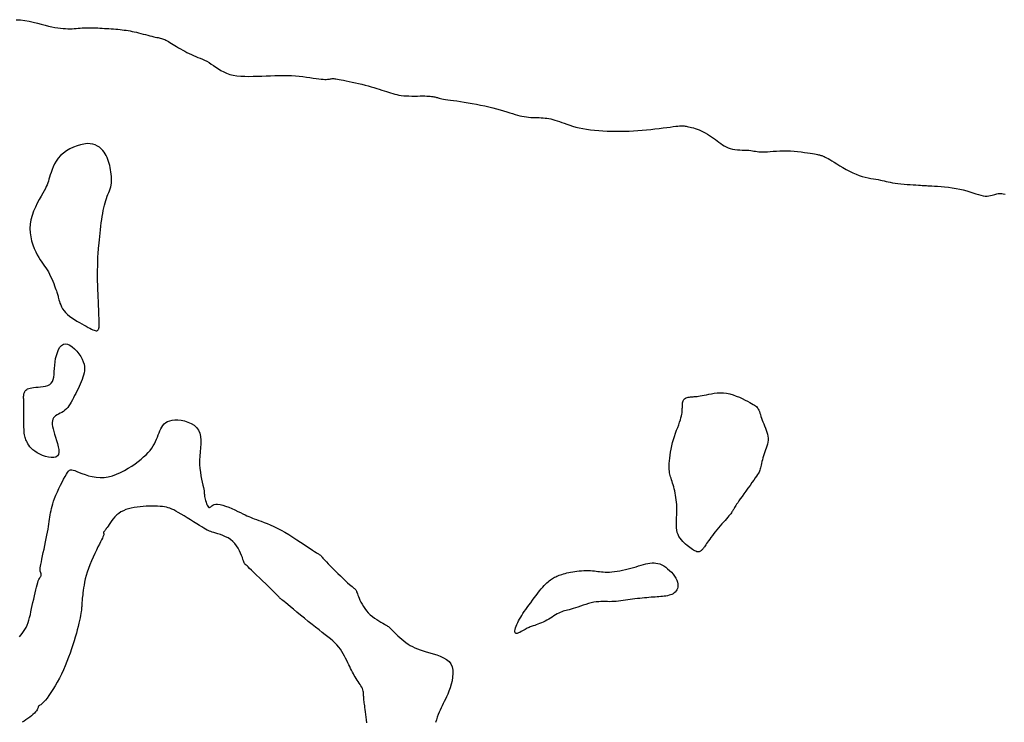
# Model space of a CAD drawing. Header units: millimetres. Extents: x 32690613 to 32693367, y 5343692 to 5344708.
# Tile 332 of 656: x 32692927 to 32692955, y 5343721 to 5343741. Entities that reach past the tile are written whole.
import ezdxf

# ---------------------------------------------------------------- set-up
doc = ezdxf.new("R2010")
doc.units = ezdxf.units.MM
doc.header["$LTSCALE"] = 20
doc.layers.add('02-DGM_HL_493.50', color=112, linetype='Continuous')

msp = doc.modelspace()

# ---------------------------------------------------------------- linework, layer by layer
at = {"layer": '02-DGM_HL_493.50', "elevation": 493.5, "flags": 128}
for points in [[(32692926.562, 5343741.221), (32692926.687, 5343741.214), (32692926.812, 5343741.198), (32692926.935, 5343741.177), (32692927.056, 5343741.151), (32692927.173, 5343741.122), (32692927.286, 5343741.092), (32692927.394, 5343741.064), (32692927.495, 5343741.038), (32692927.59, 5343741.016), (32692927.679, 5343740.998), (32692927.761, 5343740.985), (32692927.838, 5343740.974), (32692927.911, 5343740.967), (32692927.981, 5343740.963), (32692928.047, 5343740.96), (32692928.11, 5343740.96), (32692928.172, 5343740.962), (32692928.232, 5343740.965), (32692928.291, 5343740.969), (32692928.348, 5343740.973), (32692928.405, 5343740.978), (32692928.461, 5343740.983), (32692928.517, 5343740.986), (32692928.572, 5343740.989), (32692928.628, 5343740.991), (32692928.684, 5343740.991), (32692928.74, 5343740.99), (32692928.797, 5343740.988), (32692928.855, 5343740.986), (32692928.914, 5343740.983), (32692928.974, 5343740.979), (32692929.036, 5343740.976), (32692929.1, 5343740.972), (32692929.164, 5343740.968), (32692929.23, 5343740.964), (32692929.296, 5343740.959), (32692929.361, 5343740.954), (32692929.426, 5343740.949), (32692929.49, 5343740.944), (32692929.552, 5343740.938), (32692929.612, 5343740.931), (32692929.67, 5343740.924), (32692929.728, 5343740.916), (32692929.785, 5343740.907), (32692929.843, 5343740.897), (32692929.901, 5343740.885), (32692929.961, 5343740.873), (32692930.023, 5343740.859), (32692930.087, 5343740.843), (32692930.153, 5343740.826), (32692930.219, 5343740.809), (32692930.285, 5343740.791), (32692930.349, 5343740.774), (32692930.41, 5343740.758), (32692930.468, 5343740.743), (32692930.52, 5343740.731), (32692930.567, 5343740.72), (32692930.608, 5343740.712), (32692930.645, 5343740.704), (32692930.679, 5343740.697), (32692930.711, 5343740.69), (32692930.742, 5343740.682), (32692930.772, 5343740.673), (32692930.803, 5343740.661), (32692930.836, 5343740.647), (32692930.871, 5343740.631), (32692930.907, 5343740.611), (32692930.946, 5343740.59), (32692930.987, 5343740.566), (32692931.031, 5343740.54), (32692931.078, 5343740.511), (32692931.127, 5343740.481), (32692931.18, 5343740.449), (32692931.236, 5343740.415), (32692931.294, 5343740.381), (32692931.354, 5343740.346), (32692931.415, 5343740.312), (32692931.478, 5343740.278), (32692931.541, 5343740.246), (32692931.605, 5343740.216), (32692931.668, 5343740.189), (32692931.732, 5343740.163), (32692931.795, 5343740.137), (32692931.859, 5343740.111), (32692931.923, 5343740.084), (32692931.986, 5343740.055), (32692932.05, 5343740.023), (32692932.114, 5343739.986), (32692932.178, 5343739.944), (32692932.244, 5343739.899), (32692932.311, 5343739.852), (32692932.382, 5343739.805), (32692932.456, 5343739.76), (32692932.535, 5343739.717), (32692932.62, 5343739.679), (32692932.711, 5343739.648), (32692932.81, 5343739.624), (32692932.915, 5343739.608), (32692933.025, 5343739.597), (32692933.141, 5343739.592), (32692933.26, 5343739.59), (32692933.382, 5343739.592), (32692933.506, 5343739.596), (32692933.63, 5343739.6), (32692933.755, 5343739.605), (32692933.88, 5343739.61), (32692934.003, 5343739.613), (32692934.126, 5343739.616), (32692934.247, 5343739.616), (32692934.366, 5343739.615), (32692934.483, 5343739.611), (32692934.598, 5343739.605), (32692934.709, 5343739.595), (32692934.816, 5343739.583), (32692934.919, 5343739.57), (32692935.016, 5343739.556), (32692935.108, 5343739.542), (32692935.192, 5343739.529), (32692935.268, 5343739.518), (32692935.335, 5343739.51), (32692935.393, 5343739.505), (32692935.443, 5343739.503), (32692935.486, 5343739.504), (32692935.522, 5343739.506), (32692935.554, 5343739.51), (32692935.581, 5343739.514), (32692935.606, 5343739.518), (32692935.629, 5343739.522), (32692935.652, 5343739.524), (32692935.676, 5343739.525), (32692935.702, 5343739.524), (32692935.732, 5343739.522), (32692935.766, 5343739.518), (32692935.807, 5343739.511), (32692935.856, 5343739.503), (32692935.914, 5343739.492), (32692935.982, 5343739.479), (32692936.059, 5343739.463), (32692936.143, 5343739.446), (32692936.231, 5343739.427), (32692936.324, 5343739.406), (32692936.418, 5343739.384), (32692936.512, 5343739.362), (32692936.604, 5343739.338), (32692936.693, 5343739.315), (32692936.778, 5343739.291), (32692936.86, 5343739.267), (32692936.938, 5343739.243), (32692937.013, 5343739.219), (32692937.084, 5343739.196), (32692937.152, 5343739.174), (32692937.217, 5343739.153), (32692937.279, 5343739.132), (32692937.339, 5343739.113), (32692937.398, 5343739.095), (32692937.457, 5343739.079), (32692937.517, 5343739.065), (32692937.579, 5343739.052), (32692937.644, 5343739.042), (32692937.714, 5343739.034), (32692937.788, 5343739.029), (32692937.867, 5343739.026), (32692937.947, 5343739.024), (32692938.028, 5343739.024), (32692938.108, 5343739.024), (32692938.185, 5343739.025), (32692938.257, 5343739.025), (32692938.323, 5343739.025), (32692938.382, 5343739.024), (32692938.434, 5343739.021), (32692938.479, 5343739.018), (32692938.519, 5343739.014), (32692938.554, 5343739.01), (32692938.585, 5343739.005), (32692938.613, 5343738.999), (32692938.638, 5343738.993), (32692938.662, 5343738.986), (32692938.685, 5343738.979), (32692938.71, 5343738.972), (32692938.739, 5343738.964), (32692938.772, 5343738.956), (32692938.811, 5343738.947), (32692938.859, 5343738.938), (32692938.916, 5343738.928), (32692938.985, 5343738.918), (32692939.063, 5343738.907), (32692939.151, 5343738.895), (32692939.247, 5343738.881), (32692939.35, 5343738.866), (32692939.459, 5343738.85), (32692939.572, 5343738.831), (32692939.688, 5343738.811), (32692939.806, 5343738.788), (32692939.926, 5343738.764), (32692940.045, 5343738.737), (32692940.162, 5343738.71), (32692940.277, 5343738.682), (32692940.388, 5343738.654), (32692940.493, 5343738.625), (32692940.591, 5343738.598), (32692940.683, 5343738.57), (32692940.767, 5343738.544), (32692940.845, 5343738.52), (32692940.919, 5343738.497), (32692940.988, 5343738.476), (32692941.054, 5343738.458), (32692941.119, 5343738.443), (32692941.182, 5343738.43), (32692941.245, 5343738.421), (32692941.307, 5343738.414), (32692941.37, 5343738.41), (32692941.431, 5343738.407), (32692941.492, 5343738.405), (32692941.552, 5343738.403), (32692941.611, 5343738.402), (32692941.669, 5343738.399), (32692941.726, 5343738.396), (32692941.783, 5343738.39), (32692941.838, 5343738.383), (32692941.895, 5343738.374), (32692941.951, 5343738.363), (32692942.01, 5343738.349), (32692942.069, 5343738.333), (32692942.132, 5343738.313), (32692942.196, 5343738.291), (32692942.264, 5343738.266), (32692942.336, 5343738.239), (32692942.412, 5343738.212), (32692942.492, 5343738.185), (32692942.577, 5343738.158), (32692942.668, 5343738.132), (32692942.765, 5343738.109), (32692942.868, 5343738.088), (32692942.977, 5343738.07), (32692943.09, 5343738.054), (32692943.207, 5343738.042), (32692943.328, 5343738.031), (32692943.45, 5343738.023), (32692943.575, 5343738.017), (32692943.7, 5343738.013), (32692943.825, 5343738.011), (32692943.95, 5343738.011), (32692944.075, 5343738.013), (32692944.2, 5343738.017), (32692944.325, 5343738.022), (32692944.45, 5343738.03), (32692944.575, 5343738.039), (32692944.699, 5343738.05), (32692944.824, 5343738.062), (32692944.946, 5343738.076), (32692945.065, 5343738.091), (32692945.179, 5343738.105), (32692945.285, 5343738.119), (32692945.383, 5343738.132), (32692945.47, 5343738.144), (32692945.544, 5343738.154), (32692945.606, 5343738.161), (32692945.655, 5343738.165), (32692945.695, 5343738.168), (32692945.729, 5343738.168), (32692945.757, 5343738.167), (32692945.784, 5343738.164), (32692945.811, 5343738.16), (32692945.84, 5343738.155), (32692945.874, 5343738.149), (32692945.912, 5343738.141), (32692945.955, 5343738.132), (32692946.002, 5343738.121), (32692946.051, 5343738.108), (32692946.104, 5343738.092), (32692946.159, 5343738.073), (32692946.216, 5343738.05), (32692946.274, 5343738.024), (32692946.334, 5343737.995), (32692946.394, 5343737.963), (32692946.454, 5343737.928), (32692946.513, 5343737.892), (32692946.572, 5343737.854), (32692946.629, 5343737.815), (32692946.684, 5343737.775), (32692946.736, 5343737.736), (32692946.787, 5343737.697), (32692946.837, 5343737.659), (32692946.888, 5343737.623), (32692946.939, 5343737.59), (32692946.993, 5343737.561), (32692947.05, 5343737.535), (32692947.111, 5343737.514), (32692947.176, 5343737.498), (32692947.246, 5343737.487), (32692947.317, 5343737.479), (32692947.388, 5343737.474), (32692947.459, 5343737.47), (32692947.527, 5343737.468), (32692947.592, 5343737.465), (32692947.65, 5343737.461), (32692947.703, 5343737.455), (32692947.751, 5343737.448), (32692947.796, 5343737.441), (32692947.839, 5343737.433), (32692947.884, 5343737.426), (32692947.931, 5343737.42), (32692947.983, 5343737.416), (32692948.041, 5343737.415), (32692948.108, 5343737.417), (32692948.183, 5343737.421), (32692948.264, 5343737.427), (32692948.351, 5343737.433), (32692948.443, 5343737.439), (32692948.54, 5343737.444), (32692948.64, 5343737.447), (32692948.742, 5343737.447), (32692948.846, 5343737.443), (32692948.95, 5343737.436), (32692949.052, 5343737.426), (32692949.151, 5343737.415), (32692949.245, 5343737.402), (32692949.332, 5343737.39), (32692949.411, 5343737.377), (32692949.48, 5343737.366), (32692949.537, 5343737.356), (32692949.584, 5343737.348), (32692949.623, 5343737.34), (32692949.654, 5343737.334), (32692949.681, 5343737.328), (32692949.704, 5343737.322), (32692949.724, 5343737.316), (32692949.745, 5343737.309), (32692949.766, 5343737.302), (32692949.79, 5343737.292), (32692949.817, 5343737.281), (32692949.848, 5343737.266), (32692949.885, 5343737.247), (32692949.928, 5343737.224), (32692949.979, 5343737.194), (32692950.038, 5343737.159), (32692950.107, 5343737.117), (32692950.184, 5343737.069), (32692950.267, 5343737.018), (32692950.356, 5343736.966), (32692950.448, 5343736.913), (32692950.542, 5343736.862), (32692950.637, 5343736.815), (32692950.732, 5343736.774), (32692950.823, 5343736.739), (32692950.913, 5343736.711), (32692950.999, 5343736.688), (32692951.082, 5343736.67), (32692951.161, 5343736.654), (32692951.236, 5343736.641), (32692951.306, 5343736.629), (32692951.371, 5343736.618), (32692951.432, 5343736.606), (32692951.489, 5343736.593), (32692951.545, 5343736.58), (32692951.6, 5343736.566), (32692951.658, 5343736.553), (32692951.718, 5343736.541), (32692951.784, 5343736.528), (32692951.857, 5343736.517), (32692951.938, 5343736.507), (32692952.025, 5343736.497), (32692952.115, 5343736.489), (32692952.206, 5343736.481), (32692952.295, 5343736.475), (32692952.38, 5343736.469), (32692952.458, 5343736.464), (32692952.527, 5343736.46), (32692952.584, 5343736.456), (32692952.632, 5343736.453), (32692952.675, 5343736.451), (32692952.715, 5343736.448), (32692952.756, 5343736.446), (32692952.801, 5343736.443), (32692952.853, 5343736.44), (32692952.917, 5343736.436), (32692952.993, 5343736.431), (32692953.081, 5343736.425), (32692953.178, 5343736.418), (32692953.282, 5343736.408), (32692953.39, 5343736.397), (32692953.5, 5343736.382), (32692953.61, 5343736.364), (32692953.717, 5343736.343), (32692953.82, 5343736.319), (32692953.917, 5343736.291), (32692954.01, 5343736.263), (32692954.097, 5343736.235), (32692954.179, 5343736.209), (32692954.255, 5343736.185), (32692954.326, 5343736.166), (32692954.392, 5343736.153), (32692954.452, 5343736.146), (32692954.507, 5343736.145), (32692954.558, 5343736.149), (32692954.604, 5343736.157), (32692954.647, 5343736.167), (32692954.686, 5343736.178), (32692954.723, 5343736.19), (32692954.757, 5343736.2), (32692954.789, 5343736.209), (32692954.821, 5343736.215), (32692954.853, 5343736.218), (32692954.888, 5343736.219), (32692954.927, 5343736.216), (32692954.971, 5343736.209), (32692955.021, 5343736.199)], [(32692926.655, 5343723.459), (32692926.697, 5343723.506), (32692926.737, 5343723.557), (32692926.776, 5343723.611), (32692926.813, 5343723.668), (32692926.846, 5343723.73), (32692926.877, 5343723.796), (32692926.903, 5343723.866), (32692926.928, 5343723.94), (32692926.95, 5343724.017), (32692926.97, 5343724.097), (32692926.989, 5343724.181), (32692927.008, 5343724.268), (32692927.027, 5343724.358), (32692927.046, 5343724.449), (32692927.066, 5343724.542), (32692927.086, 5343724.634), (32692927.105, 5343724.722), (32692927.125, 5343724.807), (32692927.145, 5343724.885), (32692927.164, 5343724.956), (32692927.182, 5343725.017), (32692927.2, 5343725.067), (32692927.217, 5343725.107), (32692927.232, 5343725.139), (32692927.246, 5343725.164), (32692927.259, 5343725.183), (32692927.269, 5343725.199), (32692927.277, 5343725.212), (32692927.282, 5343725.225), (32692927.285, 5343725.238), (32692927.285, 5343725.251), (32692927.283, 5343725.265), (32692927.28, 5343725.279), (32692927.275, 5343725.292), (32692927.27, 5343725.305), (32692927.265, 5343725.317), (32692927.26, 5343725.329), (32692927.255, 5343725.339), (32692927.252, 5343725.351), (32692927.249, 5343725.365), (32692927.249, 5343725.384), (32692927.251, 5343725.409), (32692927.255, 5343725.443), (32692927.262, 5343725.487), (32692927.273, 5343725.543), (32692927.287, 5343725.613), (32692927.304, 5343725.694), (32692927.323, 5343725.785), (32692927.344, 5343725.882), (32692927.366, 5343725.983), (32692927.388, 5343726.086), (32692927.409, 5343726.188), (32692927.429, 5343726.287), (32692927.447, 5343726.38), (32692927.464, 5343726.469), (32692927.479, 5343726.552), (32692927.492, 5343726.63), (32692927.504, 5343726.704), (32692927.515, 5343726.775), (32692927.526, 5343726.842), (32692927.535, 5343726.906), (32692927.545, 5343726.968), (32692927.555, 5343727.029), (32692927.566, 5343727.09), (32692927.579, 5343727.152), (32692927.596, 5343727.217), (32692927.616, 5343727.287), (32692927.64, 5343727.362), (32692927.67, 5343727.443), (32692927.706, 5343727.532), (32692927.747, 5343727.627), (32692927.791, 5343727.724), (32692927.836, 5343727.82), (32692927.882, 5343727.913), (32692927.927, 5343727.999), (32692927.969, 5343728.076), (32692928.007, 5343728.141), (32692928.04, 5343728.191), (32692928.069, 5343728.228), (32692928.097, 5343728.251), (32692928.127, 5343728.263), (32692928.16, 5343728.264), (32692928.199, 5343728.256), (32692928.246, 5343728.24), (32692928.304, 5343728.217), (32692928.374, 5343728.189), (32692928.455, 5343728.157), (32692928.545, 5343728.125), (32692928.644, 5343728.095), (32692928.75, 5343728.07), (32692928.862, 5343728.052), (32692928.977, 5343728.043), (32692929.095, 5343728.047), (32692929.213, 5343728.065), (32692929.332, 5343728.096), (32692929.45, 5343728.138), (32692929.565, 5343728.189), (32692929.677, 5343728.246), (32692929.785, 5343728.309), (32692929.888, 5343728.374), (32692929.984, 5343728.441), (32692930.074, 5343728.506), (32692930.156, 5343728.571), (32692930.231, 5343728.635), (32692930.299, 5343728.699), (32692930.36, 5343728.762), (32692930.415, 5343728.825), (32692930.463, 5343728.889), (32692930.506, 5343728.953), (32692930.542, 5343729.017), (32692930.573, 5343729.081), (32692930.601, 5343729.145), (32692930.626, 5343729.209), (32692930.65, 5343729.271), (32692930.673, 5343729.331), (32692930.697, 5343729.388), (32692930.723, 5343729.443), (32692930.753, 5343729.495), (32692930.786, 5343729.543), (32692930.825, 5343729.586), (32692930.869, 5343729.624), (32692930.92, 5343729.655), (32692930.98, 5343729.679), (32692931.048, 5343729.696), (32692931.126, 5343729.703), (32692931.214, 5343729.702), (32692931.309, 5343729.691), (32692931.407, 5343729.67), (32692931.504, 5343729.639), (32692931.597, 5343729.597), (32692931.681, 5343729.545), (32692931.753, 5343729.481), (32692931.809, 5343729.407), (32692931.846, 5343729.321), (32692931.867, 5343729.225), (32692931.874, 5343729.122), (32692931.872, 5343729.011), (32692931.864, 5343728.896), (32692931.854, 5343728.778), (32692931.844, 5343728.658), (32692931.839, 5343728.539), (32692931.841, 5343728.421), (32692931.85, 5343728.306), (32692931.863, 5343728.196), (32692931.88, 5343728.092), (32692931.899, 5343727.995), (32692931.917, 5343727.906), (32692931.935, 5343727.827), (32692931.95, 5343727.759), (32692931.96, 5343727.703), (32692931.968, 5343727.657), (32692931.972, 5343727.618), (32692931.975, 5343727.585), (32692931.978, 5343727.555), (32692931.981, 5343727.526), (32692931.985, 5343727.495), (32692931.991, 5343727.46), (32692932, 5343727.421), (32692932.012, 5343727.377), (32692932.026, 5343727.332), (32692932.042, 5343727.289), (32692932.059, 5343727.249), (32692932.076, 5343727.216), (32692932.094, 5343727.191), (32692932.111, 5343727.177), (32692932.128, 5343727.177), (32692932.146, 5343727.186), (32692932.166, 5343727.203), (32692932.19, 5343727.223), (32692932.22, 5343727.244), (32692932.257, 5343727.262), (32692932.304, 5343727.274), (32692932.361, 5343727.277), (32692932.429, 5343727.268), (32692932.507, 5343727.248), (32692932.591, 5343727.22), (32692932.68, 5343727.186), (32692932.77, 5343727.148), (32692932.858, 5343727.109), (32692932.942, 5343727.069), (32692933.02, 5343727.032), (32692933.088, 5343726.999), (32692933.149, 5343726.97), (32692933.205, 5343726.944), (32692933.257, 5343726.921), (32692933.308, 5343726.898), (32692933.36, 5343726.877), (32692933.415, 5343726.855), (32692933.475, 5343726.833), (32692933.542, 5343726.808), (32692933.616, 5343726.782), (32692933.696, 5343726.752), (32692933.783, 5343726.718), (32692933.876, 5343726.68), (32692933.974, 5343726.636), (32692934.078, 5343726.586), (32692934.186, 5343726.53), (32692934.298, 5343726.466), (32692934.413, 5343726.398), (32692934.528, 5343726.326), (32692934.64, 5343726.253), (32692934.748, 5343726.181), (32692934.85, 5343726.113), (32692934.942, 5343726.051), (32692935.023, 5343725.997), (32692935.091, 5343725.952), (32692935.147, 5343725.916), (32692935.193, 5343725.887), (32692935.229, 5343725.865), (32692935.259, 5343725.846), (32692935.283, 5343725.831), (32692935.303, 5343725.817), (32692935.319, 5343725.803), (32692935.335, 5343725.788), (32692935.352, 5343725.77), (32692935.37, 5343725.75), (32692935.391, 5343725.724), (32692935.418, 5343725.694), (32692935.45, 5343725.657), (32692935.491, 5343725.612), (32692935.54, 5343725.56), (32692935.6, 5343725.498), (32692935.668, 5343725.429), (32692935.741, 5343725.357), (32692935.817, 5343725.282), (32692935.893, 5343725.208), (32692935.968, 5343725.137), (32692936.037, 5343725.072), (32692936.099, 5343725.015), (32692936.151, 5343724.968), (32692936.195, 5343724.93), (32692936.23, 5343724.901), (32692936.259, 5343724.877), (32692936.281, 5343724.859), (32692936.299, 5343724.844), (32692936.314, 5343724.831), (32692936.325, 5343724.818), (32692936.335, 5343724.805), (32692936.344, 5343724.79), (32692936.352, 5343724.772), (32692936.361, 5343724.751), (32692936.371, 5343724.727), (32692936.382, 5343724.697), (32692936.396, 5343724.661), (32692936.413, 5343724.62), (32692936.433, 5343724.571), (32692936.457, 5343724.517), (32692936.486, 5343724.458), (32692936.518, 5343724.397), (32692936.555, 5343724.334), (32692936.597, 5343724.271), (32692936.644, 5343724.209), (32692936.696, 5343724.149), (32692936.753, 5343724.094), (32692936.814, 5343724.042), (32692936.877, 5343723.995), (32692936.94, 5343723.952), (32692937.001, 5343723.913), (32692937.059, 5343723.879), (32692937.112, 5343723.849), (32692937.158, 5343723.823), (32692937.195, 5343723.802), (32692937.226, 5343723.783), (32692937.252, 5343723.767), (32692937.275, 5343723.75), (32692937.297, 5343723.733), (32692937.319, 5343723.712), (32692937.344, 5343723.688), (32692937.374, 5343723.659), (32692937.41, 5343723.623), (32692937.451, 5343723.581), (32692937.497, 5343723.535), (32692937.548, 5343723.487), (32692937.602, 5343723.437), (32692937.659, 5343723.387), (32692937.718, 5343723.338), (32692937.779, 5343723.292), (32692937.84, 5343723.249), (32692937.904, 5343723.21), (32692937.969, 5343723.174), (32692938.038, 5343723.14), (32692938.111, 5343723.109), (32692938.189, 5343723.079), (32692938.273, 5343723.05), (32692938.365, 5343723.023), (32692938.463, 5343722.995), (32692938.565, 5343722.966), (32692938.669, 5343722.934), (32692938.769, 5343722.898), (32692938.864, 5343722.855), (32692938.949, 5343722.805), (32692939.02, 5343722.745), (32692939.076, 5343722.675), (32692939.112, 5343722.593), (32692939.13, 5343722.501), (32692939.133, 5343722.402), (32692939.124, 5343722.298), (32692939.105, 5343722.193), (32692939.079, 5343722.09), (32692939.048, 5343721.99), (32692939.014, 5343721.896), (32692938.981, 5343721.811), (32692938.948, 5343721.734), (32692938.915, 5343721.663), (32692938.883, 5343721.597), (32692938.851, 5343721.535), (32692938.821, 5343721.473), (32692938.791, 5343721.412), (32692938.762, 5343721.35), (32692938.733, 5343721.285), (32692938.706, 5343721.217), (32692938.68, 5343721.145), (32692938.655, 5343721.071), (32692938.63, 5343720.993)], [(32692936.653, 5343720.977), (32692936.645, 5343721.064), (32692936.636, 5343721.146), (32692936.627, 5343721.224), (32692936.618, 5343721.296), (32692936.609, 5343721.362), (32692936.601, 5343721.421), (32692936.593, 5343721.473), (32692936.586, 5343721.519), (32692936.58, 5343721.561), (32692936.575, 5343721.599), (32692936.571, 5343721.634), (32692936.567, 5343721.667), (32692936.565, 5343721.699), (32692936.563, 5343721.731), (32692936.562, 5343721.763), (32692936.561, 5343721.795), (32692936.558, 5343721.828), (32692936.554, 5343721.861), (32692936.548, 5343721.895), (32692936.538, 5343721.93), (32692936.525, 5343721.967), (32692936.507, 5343722.004), (32692936.486, 5343722.043), (32692936.462, 5343722.083), (32692936.436, 5343722.125), (32692936.407, 5343722.167), (32692936.378, 5343722.211), (32692936.349, 5343722.255), (32692936.32, 5343722.301), (32692936.293, 5343722.347), (32692936.266, 5343722.394), (32692936.239, 5343722.443), (32692936.213, 5343722.493), (32692936.187, 5343722.545), (32692936.16, 5343722.599), (32692936.133, 5343722.655), (32692936.105, 5343722.713), (32692936.075, 5343722.775), (32692936.044, 5343722.838), (32692936.01, 5343722.902), (32692935.974, 5343722.968), (32692935.935, 5343723.033), (32692935.892, 5343723.098), (32692935.845, 5343723.161), (32692935.793, 5343723.223), (32692935.736, 5343723.282), (32692935.675, 5343723.34), (32692935.607, 5343723.398), (32692935.534, 5343723.457), (32692935.455, 5343723.519), (32692935.37, 5343723.584), (32692935.279, 5343723.654), (32692935.18, 5343723.731), (32692935.076, 5343723.814), (32692934.967, 5343723.902), (32692934.857, 5343723.992), (32692934.748, 5343724.082), (32692934.643, 5343724.169), (32692934.546, 5343724.251), (32692934.458, 5343724.324), (32692934.382, 5343724.386), (32692934.321, 5343724.436), (32692934.273, 5343724.475), (32692934.237, 5343724.503), (32692934.211, 5343724.523), (32692934.193, 5343724.537), (32692934.18, 5343724.546), (32692934.172, 5343724.553), (32692934.165, 5343724.558), (32692934.16, 5343724.563), (32692934.153, 5343724.571), (32692934.142, 5343724.582), (32692934.127, 5343724.599), (32692934.104, 5343724.623), (32692934.073, 5343724.655), (32692934.031, 5343724.698), (32692933.976, 5343724.752), (32692933.908, 5343724.819), (32692933.83, 5343724.896), (32692933.744, 5343724.98), (32692933.654, 5343725.067), (32692933.565, 5343725.153), (32692933.479, 5343725.236), (32692933.401, 5343725.311), (32692933.333, 5343725.376), (32692933.279, 5343725.428), (32692933.237, 5343725.468), (32692933.207, 5343725.496), (32692933.185, 5343725.517), (32692933.17, 5343725.53), (32692933.161, 5343725.538), (32692933.156, 5343725.542), (32692933.152, 5343725.545), (32692933.149, 5343725.548), (32692933.145, 5343725.553), (32692933.141, 5343725.56), (32692933.135, 5343725.572), (32692933.128, 5343725.589), (32692933.118, 5343725.612), (32692933.106, 5343725.644), (32692933.09, 5343725.686), (32692933.072, 5343725.738), (32692933.049, 5343725.798), (32692933.021, 5343725.864), (32692932.989, 5343725.934), (32692932.951, 5343726.006), (32692932.907, 5343726.076), (32692932.856, 5343726.142), (32692932.798, 5343726.203), (32692932.733, 5343726.256), (32692932.663, 5343726.302), (32692932.589, 5343726.34), (32692932.514, 5343726.373), (32692932.44, 5343726.4), (32692932.37, 5343726.423), (32692932.306, 5343726.442), (32692932.249, 5343726.458), (32692932.202, 5343726.472), (32692932.161, 5343726.485), (32692932.125, 5343726.499), (32692932.091, 5343726.514), (32692932.055, 5343726.532), (32692932.014, 5343726.555), (32692931.967, 5343726.583), (32692931.909, 5343726.619), (32692931.838, 5343726.663), (32692931.758, 5343726.713), (32692931.67, 5343726.767), (32692931.579, 5343726.824), (32692931.485, 5343726.882), (32692931.394, 5343726.938), (32692931.307, 5343726.99), (32692931.227, 5343727.037), (32692931.157, 5343727.076), (32692931.095, 5343727.109), (32692931.039, 5343727.136), (32692930.987, 5343727.157), (32692930.937, 5343727.174), (32692930.885, 5343727.187), (32692930.831, 5343727.197), (32692930.772, 5343727.205), (32692930.705, 5343727.211), (32692930.633, 5343727.215), (32692930.555, 5343727.218), (32692930.473, 5343727.219), (32692930.388, 5343727.218), (32692930.301, 5343727.214), (32692930.213, 5343727.209), (32692930.126, 5343727.201), (32692930.04, 5343727.191), (32692929.956, 5343727.179), (32692929.874, 5343727.162), (32692929.795, 5343727.142), (32692929.719, 5343727.118), (32692929.647, 5343727.088), (32692929.579, 5343727.053), (32692929.516, 5343727.011), (32692929.458, 5343726.964), (32692929.404, 5343726.912), (32692929.356, 5343726.857), (32692929.312, 5343726.801), (32692929.273, 5343726.746), (32692929.238, 5343726.693), (32692929.207, 5343726.646), (32692929.18, 5343726.604), (32692929.157, 5343726.571), (32692929.138, 5343726.545), (32692929.123, 5343726.525), (32692929.11, 5343726.51), (32692929.1, 5343726.498), (32692929.092, 5343726.49), (32692929.087, 5343726.483), (32692929.083, 5343726.477), (32692929.08, 5343726.47), (32692929.079, 5343726.463), (32692929.079, 5343726.456), (32692929.079, 5343726.447), (32692929.08, 5343726.439), (32692929.081, 5343726.43), (32692929.082, 5343726.422), (32692929.083, 5343726.413), (32692929.083, 5343726.404), (32692929.081, 5343726.393), (32692929.077, 5343726.378), (32692929.07, 5343726.359), (32692929.059, 5343726.332), (32692929.043, 5343726.297), (32692929.021, 5343726.252), (32692928.993, 5343726.195), (32692928.957, 5343726.124), (32692928.916, 5343726.043), (32692928.87, 5343725.951), (32692928.822, 5343725.852), (32692928.774, 5343725.748), (32692928.726, 5343725.641), (32692928.681, 5343725.533), (32692928.641, 5343725.426), (32692928.606, 5343725.322), (32692928.577, 5343725.221), (32692928.552, 5343725.125), (32692928.532, 5343725.034), (32692928.516, 5343724.948), (32692928.503, 5343724.868), (32692928.492, 5343724.794), (32692928.483, 5343724.728), (32692928.476, 5343724.668), (32692928.47, 5343724.616), (32692928.464, 5343724.569), (32692928.46, 5343724.528), (32692928.457, 5343724.49), (32692928.454, 5343724.456), (32692928.452, 5343724.424), (32692928.45, 5343724.393), (32692928.449, 5343724.363), (32692928.448, 5343724.333), (32692928.446, 5343724.301), (32692928.443, 5343724.266), (32692928.44, 5343724.227), (32692928.434, 5343724.182), (32692928.426, 5343724.131), (32692928.416, 5343724.072), (32692928.403, 5343724.005), (32692928.387, 5343723.93), (32692928.368, 5343723.846), (32692928.346, 5343723.756), (32692928.321, 5343723.66), (32692928.294, 5343723.558), (32692928.264, 5343723.452), (32692928.231, 5343723.341), (32692928.195, 5343723.226), (32692928.157, 5343723.109), (32692928.116, 5343722.99), (32692928.071, 5343722.869), (32692928.024, 5343722.748), (32692927.974, 5343722.626), (32692927.921, 5343722.505), (32692927.865, 5343722.386), (32692927.805, 5343722.269), (32692927.744, 5343722.155), (32692927.682, 5343722.047), (32692927.62, 5343721.945), (32692927.56, 5343721.851), (32692927.503, 5343721.766), (32692927.45, 5343721.692), (32692927.402, 5343721.631), (32692927.36, 5343721.583), (32692927.324, 5343721.547), (32692927.293, 5343721.52), (32692927.268, 5343721.501), (32692927.247, 5343721.488), (32692927.231, 5343721.478), (32692927.218, 5343721.471), (32692927.209, 5343721.462), (32692927.202, 5343721.452), (32692927.197, 5343721.439), (32692927.191, 5343721.423), (32692927.185, 5343721.404), (32692927.176, 5343721.382), (32692927.163, 5343721.357), (32692927.144, 5343721.329), (32692927.119, 5343721.298), (32692927.086, 5343721.263), (32692927.046, 5343721.225), (32692927.001, 5343721.186), (32692926.952, 5343721.146), (32692926.899, 5343721.106), (32692926.845, 5343721.067), (32692926.79, 5343721.03), (32692926.737, 5343720.996)]]:
    msp.add_lwpolyline(points, dxfattribs=at)
for points in [[(32692927.784, 5343733.196), (32692927.794, 5343733.156), (32692927.807, 5343733.111), (32692927.823, 5343733.062), (32692927.843, 5343733.01), (32692927.869, 5343732.956), (32692927.9, 5343732.9), (32692927.939, 5343732.845), (32692927.985, 5343732.79), (32692928.04, 5343732.737), (32692928.101, 5343732.686), (32692928.168, 5343732.637), (32692928.238, 5343732.591), (32692928.31, 5343732.546), (32692928.381, 5343732.504), (32692928.451, 5343732.465), (32692928.518, 5343732.429), (32692928.579, 5343732.395), (32692928.635, 5343732.365), (32692928.686, 5343732.338), (32692928.731, 5343732.315), (32692928.772, 5343732.296), (32692928.808, 5343732.282), (32692928.838, 5343732.273), (32692928.864, 5343732.268), (32692928.886, 5343732.269), (32692928.903, 5343732.275), (32692928.916, 5343732.284), (32692928.926, 5343732.295), (32692928.934, 5343732.309), (32692928.939, 5343732.323), (32692928.943, 5343732.337), (32692928.946, 5343732.351), (32692928.948, 5343732.363), (32692928.95, 5343732.375), (32692928.952, 5343732.389), (32692928.953, 5343732.408), (32692928.953, 5343732.433), (32692928.953, 5343732.465), (32692928.952, 5343732.508), (32692928.95, 5343732.564), (32692928.948, 5343732.632), (32692928.945, 5343732.711), (32692928.942, 5343732.797), (32692928.939, 5343732.887), (32692928.935, 5343732.977), (32692928.932, 5343733.064), (32692928.928, 5343733.143), (32692928.925, 5343733.212), (32692928.923, 5343733.267), (32692928.921, 5343733.311), (32692928.919, 5343733.344), (32692928.918, 5343733.368), (32692928.917, 5343733.385), (32692928.915, 5343733.396), (32692928.915, 5343733.404), (32692928.914, 5343733.41), (32692928.913, 5343733.416), (32692928.912, 5343733.423), (32692928.911, 5343733.434), (32692928.91, 5343733.45), (32692928.91, 5343733.474), (32692928.909, 5343733.506), (32692928.908, 5343733.549), (32692928.908, 5343733.605), (32692928.907, 5343733.674), (32692928.907, 5343733.754), (32692928.907, 5343733.841), (32692928.907, 5343733.933), (32692928.907, 5343734.025), (32692928.908, 5343734.114), (32692928.909, 5343734.196), (32692928.91, 5343734.269), (32692928.911, 5343734.329), (32692928.913, 5343734.379), (32692928.915, 5343734.422), (32692928.918, 5343734.461), (32692928.921, 5343734.5), (32692928.925, 5343734.542), (32692928.93, 5343734.59), (32692928.936, 5343734.647), (32692928.943, 5343734.715), (32692928.95, 5343734.795), (32692928.959, 5343734.882), (32692928.968, 5343734.976), (32692928.979, 5343735.074), (32692928.989, 5343735.175), (32692929.001, 5343735.275), (32692929.013, 5343735.374), (32692929.026, 5343735.469), (32692929.039, 5343735.56), (32692929.053, 5343735.647), (32692929.068, 5343735.729), (32692929.084, 5343735.808), (32692929.101, 5343735.882), (32692929.119, 5343735.952), (32692929.139, 5343736.018), (32692929.161, 5343736.079), (32692929.183, 5343736.137), (32692929.205, 5343736.192), (32692929.227, 5343736.245), (32692929.248, 5343736.298), (32692929.266, 5343736.351), (32692929.282, 5343736.406), (32692929.294, 5343736.462), (32692929.302, 5343736.521), (32692929.306, 5343736.582), (32692929.307, 5343736.645), (32692929.304, 5343736.709), (32692929.299, 5343736.774), (32692929.291, 5343736.838), (32692929.281, 5343736.902), (32692929.27, 5343736.965), (32692929.257, 5343737.026), (32692929.242, 5343737.086), (32692929.224, 5343737.144), (32692929.205, 5343737.2), (32692929.182, 5343737.254), (32692929.155, 5343737.308), (32692929.125, 5343737.359), (32692929.091, 5343737.41), (32692929.052, 5343737.459), (32692929.007, 5343737.505), (32692928.957, 5343737.548), (32692928.902, 5343737.585), (32692928.839, 5343737.615), (32692928.769, 5343737.637), (32692928.692, 5343737.65), (32692928.607, 5343737.653), (32692928.514, 5343737.643), (32692928.415, 5343737.623), (32692928.313, 5343737.592), (32692928.21, 5343737.551), (32692928.109, 5343737.502), (32692928.012, 5343737.444), (32692927.922, 5343737.379), (32692927.842, 5343737.308), (32692927.773, 5343737.232), (32692927.715, 5343737.152), (32692927.667, 5343737.069), (32692927.627, 5343736.987), (32692927.594, 5343736.905), (32692927.566, 5343736.827), (32692927.543, 5343736.753), (32692927.524, 5343736.686), (32692927.506, 5343736.627), (32692927.489, 5343736.573), (32692927.472, 5343736.522), (32692927.452, 5343736.472), (32692927.429, 5343736.419), (32692927.402, 5343736.363), (32692927.369, 5343736.299), (32692927.328, 5343736.225), (32692927.28, 5343736.14), (32692927.227, 5343736.044), (32692927.171, 5343735.939), (32692927.115, 5343735.827), (32692927.064, 5343735.709), (32692927.019, 5343735.587), (32692926.984, 5343735.462), (32692926.962, 5343735.337), (32692926.955, 5343735.212), (32692926.961, 5343735.088), (32692926.98, 5343734.968), (32692927.007, 5343734.852), (32692927.043, 5343734.741), (32692927.083, 5343734.637), (32692927.127, 5343734.541), (32692927.171, 5343734.454), (32692927.215, 5343734.376), (32692927.257, 5343734.307), (32692927.299, 5343734.244), (32692927.339, 5343734.186), (32692927.378, 5343734.13), (32692927.416, 5343734.075), (32692927.452, 5343734.019), (32692927.488, 5343733.96), (32692927.522, 5343733.897), (32692927.555, 5343733.83), (32692927.587, 5343733.762), (32692927.616, 5343733.694), (32692927.643, 5343733.628), (32692927.667, 5343733.565), (32692927.689, 5343733.507), (32692927.707, 5343733.456), (32692927.722, 5343733.413), (32692927.734, 5343733.376), (32692927.744, 5343733.345), (32692927.753, 5343733.316), (32692927.76, 5343733.289), (32692927.768, 5343733.261), (32692927.775, 5343733.23)], [(32692927.573, 5343730.755), (32692927.607, 5343730.804), (32692927.63, 5343730.864), (32692927.645, 5343730.933), (32692927.655, 5343731.01), (32692927.66, 5343731.093), (32692927.665, 5343731.182), (32692927.671, 5343731.274), (32692927.681, 5343731.369), (32692927.697, 5343731.464), (32692927.719, 5343731.557), (32692927.747, 5343731.644), (32692927.781, 5343731.723), (32692927.822, 5343731.791), (32692927.868, 5343731.844), (32692927.92, 5343731.878), (32692927.977, 5343731.892), (32692928.041, 5343731.883), (32692928.107, 5343731.854), (32692928.175, 5343731.807), (32692928.242, 5343731.747), (32692928.307, 5343731.678), (32692928.366, 5343731.603), (32692928.419, 5343731.525), (32692928.462, 5343731.448), (32692928.494, 5343731.375), (32692928.515, 5343731.306), (32692928.528, 5343731.241), (32692928.532, 5343731.177), (32692928.528, 5343731.115), (32692928.518, 5343731.054), (32692928.503, 5343730.992), (32692928.483, 5343730.93), (32692928.46, 5343730.866), (32692928.433, 5343730.8), (32692928.405, 5343730.733), (32692928.374, 5343730.666), (32692928.343, 5343730.599), (32692928.31, 5343730.531), (32692928.277, 5343730.465), (32692928.245, 5343730.4), (32692928.213, 5343730.336), (32692928.181, 5343730.275), (32692928.149, 5343730.216), (32692928.116, 5343730.16), (32692928.082, 5343730.108), (32692928.046, 5343730.06), (32692928.008, 5343730.017), (32692927.966, 5343729.979), (32692927.922, 5343729.946), (32692927.875, 5343729.918), (32692927.828, 5343729.892), (32692927.782, 5343729.868), (32692927.738, 5343729.844), (32692927.698, 5343729.818), (32692927.663, 5343729.79), (32692927.636, 5343729.757), (32692927.616, 5343729.72), (32692927.604, 5343729.676), (32692927.6, 5343729.627), (32692927.602, 5343729.571), (32692927.611, 5343729.51), (32692927.625, 5343729.442), (32692927.644, 5343729.367), (32692927.668, 5343729.287), (32692927.696, 5343729.2), (32692927.724, 5343729.109), (32692927.751, 5343729.018), (32692927.772, 5343728.929), (32692927.787, 5343728.846), (32692927.79, 5343728.772), (32692927.78, 5343728.71), (32692927.753, 5343728.663), (32692927.708, 5343728.632), (32692927.647, 5343728.618), (32692927.574, 5343728.618), (32692927.494, 5343728.629), (32692927.409, 5343728.651), (32692927.323, 5343728.681), (32692927.241, 5343728.717), (32692927.165, 5343728.756), (32692927.1, 5343728.798), (32692927.045, 5343728.842), (32692926.998, 5343728.886), (32692926.96, 5343728.93), (32692926.927, 5343728.973), (32692926.901, 5343729.016), (32692926.879, 5343729.056), (32692926.86, 5343729.095), (32692926.844, 5343729.13), (32692926.831, 5343729.164), (32692926.819, 5343729.199), (32692926.81, 5343729.234), (32692926.802, 5343729.273), (32692926.796, 5343729.317), (32692926.791, 5343729.367), (32692926.788, 5343729.424), (32692926.786, 5343729.491), (32692926.784, 5343729.564), (32692926.784, 5343729.642), (32692926.784, 5343729.723), (32692926.784, 5343729.803), (32692926.784, 5343729.881), (32692926.785, 5343729.955), (32692926.785, 5343730.022), (32692926.785, 5343730.08), (32692926.784, 5343730.13), (32692926.783, 5343730.173), (32692926.782, 5343730.211), (32692926.781, 5343730.243), (32692926.78, 5343730.272), (32692926.779, 5343730.299), (32692926.778, 5343730.325), (32692926.778, 5343730.35), (32692926.778, 5343730.375), (32692926.779, 5343730.4), (32692926.782, 5343730.424), (32692926.786, 5343730.448), (32692926.792, 5343730.472), (32692926.8, 5343730.494), (32692926.811, 5343730.516), (32692926.825, 5343730.537), (32692926.843, 5343730.557), (32692926.865, 5343730.575), (32692926.892, 5343730.591), (32692926.925, 5343730.606), (32692926.964, 5343730.619), (32692927.011, 5343730.629), (32692927.065, 5343730.637), (32692927.127, 5343730.642), (32692927.195, 5343730.646), (32692927.266, 5343730.651), (32692927.337, 5343730.659), (32692927.407, 5343730.671), (32692927.471, 5343730.69), (32692927.527, 5343730.717)], [(32692947.008, 5343730.468), (32692947.101, 5343730.448), (32692947.194, 5343730.422), (32692947.286, 5343730.389), (32692947.375, 5343730.352), (32692947.459, 5343730.313), (32692947.538, 5343730.274), (32692947.61, 5343730.237), (32692947.673, 5343730.203), (32692947.727, 5343730.174), (32692947.772, 5343730.149), (32692947.809, 5343730.127), (32692947.839, 5343730.106), (32692947.865, 5343730.085), (32692947.886, 5343730.063), (32692947.904, 5343730.039), (32692947.92, 5343730.01), (32692947.935, 5343729.977), (32692947.95, 5343729.939), (32692947.965, 5343729.897), (32692947.981, 5343729.852), (32692947.997, 5343729.803), (32692948.014, 5343729.751), (32692948.033, 5343729.697), (32692948.054, 5343729.642), (32692948.077, 5343729.585), (32692948.101, 5343729.527), (32692948.125, 5343729.468), (32692948.148, 5343729.409), (32692948.168, 5343729.35), (32692948.185, 5343729.291), (32692948.197, 5343729.232), (32692948.202, 5343729.173), (32692948.201, 5343729.116), (32692948.194, 5343729.059), (32692948.182, 5343729.002), (32692948.166, 5343728.946), (32692948.147, 5343728.89), (32692948.127, 5343728.835), (32692948.106, 5343728.779), (32692948.086, 5343728.723), (32692948.068, 5343728.666), (32692948.051, 5343728.61), (32692948.036, 5343728.555), (32692948.023, 5343728.502), (32692948.011, 5343728.451), (32692948, 5343728.403), (32692947.99, 5343728.36), (32692947.981, 5343728.321), (32692947.972, 5343728.288), (32692947.964, 5343728.257), (32692947.953, 5343728.228), (32692947.94, 5343728.199), (32692947.922, 5343728.166), (32692947.9, 5343728.129), (32692947.871, 5343728.085), (32692947.834, 5343728.031), (32692947.789, 5343727.968), (32692947.738, 5343727.895), (32692947.682, 5343727.817), (32692947.623, 5343727.736), (32692947.563, 5343727.654), (32692947.505, 5343727.573), (32692947.451, 5343727.497), (32692947.402, 5343727.429), (32692947.361, 5343727.369), (32692947.326, 5343727.318), (32692947.297, 5343727.275), (32692947.274, 5343727.238), (32692947.254, 5343727.206), (32692947.238, 5343727.179), (32692947.224, 5343727.155), (32692947.212, 5343727.134), (32692947.201, 5343727.113), (32692947.189, 5343727.093), (32692947.177, 5343727.073), (32692947.162, 5343727.052), (32692947.146, 5343727.028), (32692947.126, 5343727.002), (32692947.103, 5343726.972), (32692947.075, 5343726.939), (32692947.042, 5343726.9), (32692947.004, 5343726.856), (32692946.962, 5343726.809), (32692946.918, 5343726.759), (32692946.871, 5343726.706), (32692946.824, 5343726.652), (32692946.776, 5343726.596), (32692946.729, 5343726.539), (32692946.683, 5343726.483), (32692946.639, 5343726.427), (32692946.598, 5343726.373), (32692946.558, 5343726.32), (32692946.522, 5343726.27), (32692946.488, 5343726.223), (32692946.457, 5343726.18), (32692946.43, 5343726.14), (32692946.406, 5343726.106), (32692946.386, 5343726.076), (32692946.368, 5343726.05), (32692946.352, 5343726.027), (32692946.338, 5343726.007), (32692946.324, 5343725.989), (32692946.312, 5343725.973), (32692946.299, 5343725.959), (32692946.285, 5343725.945), (32692946.27, 5343725.932), (32692946.254, 5343725.921), (32692946.237, 5343725.912), (32692946.218, 5343725.906), (32692946.197, 5343725.903), (32692946.174, 5343725.903), (32692946.149, 5343725.908), (32692946.121, 5343725.918), (32692946.091, 5343725.932), (32692946.059, 5343725.95), (32692946.024, 5343725.972), (32692945.988, 5343725.997), (32692945.95, 5343726.026), (32692945.91, 5343726.057), (32692945.87, 5343726.09), (32692945.828, 5343726.126), (32692945.785, 5343726.164), (32692945.744, 5343726.205), (32692945.705, 5343726.249), (32692945.669, 5343726.296), (32692945.636, 5343726.347), (32692945.609, 5343726.402), (32692945.588, 5343726.462), (32692945.574, 5343726.526), (32692945.565, 5343726.594), (32692945.562, 5343726.665), (32692945.562, 5343726.739), (32692945.565, 5343726.815), (32692945.569, 5343726.891), (32692945.573, 5343726.968), (32692945.576, 5343727.044), (32692945.577, 5343727.119), (32692945.576, 5343727.192), (32692945.572, 5343727.264), (32692945.567, 5343727.334), (32692945.56, 5343727.403), (32692945.551, 5343727.469), (32692945.541, 5343727.534), (32692945.529, 5343727.597), (32692945.515, 5343727.658), (32692945.501, 5343727.717), (32692945.485, 5343727.774), (32692945.469, 5343727.828), (32692945.454, 5343727.88), (32692945.438, 5343727.93), (32692945.423, 5343727.976), (32692945.409, 5343728.02), (32692945.396, 5343728.061), (32692945.385, 5343728.101), (32692945.375, 5343728.141), (32692945.367, 5343728.181), (32692945.361, 5343728.225), (32692945.357, 5343728.272), (32692945.355, 5343728.324), (32692945.355, 5343728.383), (32692945.358, 5343728.449), (32692945.363, 5343728.522), (32692945.37, 5343728.602), (32692945.381, 5343728.685), (32692945.394, 5343728.773), (32692945.41, 5343728.863), (32692945.43, 5343728.954), (32692945.453, 5343729.047), (32692945.48, 5343729.138), (32692945.509, 5343729.228), (32692945.539, 5343729.317), (32692945.57, 5343729.402), (32692945.601, 5343729.484), (32692945.629, 5343729.562), (32692945.655, 5343729.634), (32692945.678, 5343729.7), (32692945.695, 5343729.761), (32692945.709, 5343729.815), (32692945.718, 5343729.864), (32692945.725, 5343729.909), (32692945.729, 5343729.95), (32692945.732, 5343729.989), (32692945.733, 5343730.025), (32692945.734, 5343730.06), (32692945.735, 5343730.095), (32692945.736, 5343730.129), (32692945.738, 5343730.161), (32692945.742, 5343730.192), (32692945.747, 5343730.221), (32692945.755, 5343730.248), (32692945.767, 5343730.271), (32692945.781, 5343730.292), (32692945.8, 5343730.309), (32692945.822, 5343730.324), (32692945.847, 5343730.335), (32692945.875, 5343730.345), (32692945.906, 5343730.352), (32692945.938, 5343730.357), (32692945.971, 5343730.362), (32692946.005, 5343730.365), (32692946.041, 5343730.369), (32692946.077, 5343730.372), (32692946.115, 5343730.375), (32692946.156, 5343730.379), (32692946.201, 5343730.384), (32692946.249, 5343730.391), (32692946.303, 5343730.4), (32692946.362, 5343730.411), (32692946.427, 5343730.425), (32692946.498, 5343730.44), (32692946.573, 5343730.454), (32692946.654, 5343730.467), (32692946.738, 5343730.476), (32692946.826, 5343730.48), (32692946.916, 5343730.478)], [(32692945.532, 5343724.747), (32692945.502, 5343724.721), (32692945.468, 5343724.699), (32692945.432, 5343724.68), (32692945.392, 5343724.665), (32692945.35, 5343724.652), (32692945.306, 5343724.641), (32692945.259, 5343724.632), (32692945.211, 5343724.625), (32692945.162, 5343724.619), (32692945.111, 5343724.614), (32692945.059, 5343724.609), (32692945.006, 5343724.605), (32692944.95, 5343724.601), (32692944.893, 5343724.598), (32692944.834, 5343724.594), (32692944.773, 5343724.589), (32692944.709, 5343724.584), (32692944.644, 5343724.578), (32692944.577, 5343724.572), (32692944.509, 5343724.564), (32692944.44, 5343724.557), (32692944.371, 5343724.549), (32692944.302, 5343724.54), (32692944.232, 5343724.53), (32692944.164, 5343724.521), (32692944.095, 5343724.511), (32692944.028, 5343724.501), (32692943.961, 5343724.492), (32692943.895, 5343724.484), (32692943.83, 5343724.477), (32692943.766, 5343724.472), (32692943.703, 5343724.47), (32692943.641, 5343724.469), (32692943.58, 5343724.47), (32692943.518, 5343724.471), (32692943.456, 5343724.472), (32692943.392, 5343724.471), (32692943.326, 5343724.468), (32692943.258, 5343724.461), (32692943.187, 5343724.45), (32692943.112, 5343724.434), (32692943.035, 5343724.413), (32692942.957, 5343724.389), (32692942.879, 5343724.364), (32692942.802, 5343724.337), (32692942.728, 5343724.312), (32692942.658, 5343724.288), (32692942.593, 5343724.268), (32692942.534, 5343724.251), (32692942.481, 5343724.237), (32692942.432, 5343724.226), (32692942.387, 5343724.216), (32692942.344, 5343724.205), (32692942.303, 5343724.193), (32692942.262, 5343724.179), (32692942.221, 5343724.162), (32692942.178, 5343724.14), (32692942.133, 5343724.115), (32692942.087, 5343724.087), (32692942.04, 5343724.057), (32692941.991, 5343724.026), (32692941.941, 5343723.994), (32692941.89, 5343723.963), (32692941.838, 5343723.934), (32692941.784, 5343723.906), (32692941.731, 5343723.881), (32692941.677, 5343723.858), (32692941.626, 5343723.837), (32692941.576, 5343723.819), (32692941.528, 5343723.802), (32692941.485, 5343723.786), (32692941.445, 5343723.773), (32692941.41, 5343723.761), (32692941.38, 5343723.751), (32692941.351, 5343723.74), (32692941.325, 5343723.73), (32692941.298, 5343723.718), (32692941.271, 5343723.705), (32692941.242, 5343723.69), (32692941.209, 5343723.672), (32692941.173, 5343723.651), (32692941.133, 5343723.628), (32692941.093, 5343723.606), (32692941.053, 5343723.585), (32692941.015, 5343723.568), (32692940.981, 5343723.557), (32692940.953, 5343723.553), (32692940.931, 5343723.558), (32692940.918, 5343723.574), (32692940.912, 5343723.599), (32692940.914, 5343723.632), (32692940.922, 5343723.672), (32692940.935, 5343723.717), (32692940.952, 5343723.765), (32692940.973, 5343723.816), (32692940.997, 5343723.867), (32692941.023, 5343723.918), (32692941.051, 5343723.969), (32692941.081, 5343724.02), (32692941.113, 5343724.072), (32692941.148, 5343724.126), (32692941.186, 5343724.182), (32692941.227, 5343724.241), (32692941.271, 5343724.304), (32692941.319, 5343724.37), (32692941.369, 5343724.439), (32692941.42, 5343724.509), (32692941.473, 5343724.579), (32692941.525, 5343724.649), (32692941.577, 5343724.716), (32692941.627, 5343724.779), (32692941.675, 5343724.837), (32692941.72, 5343724.889), (32692941.761, 5343724.935), (32692941.8, 5343724.976), (32692941.837, 5343725.012), (32692941.872, 5343725.044), (32692941.905, 5343725.072), (32692941.936, 5343725.096), (32692941.967, 5343725.118), (32692941.997, 5343725.138), (32692942.028, 5343725.156), (32692942.058, 5343725.172), (32692942.089, 5343725.187), (32692942.121, 5343725.201), (32692942.155, 5343725.214), (32692942.191, 5343725.228), (32692942.229, 5343725.241), (32692942.27, 5343725.254), (32692942.314, 5343725.268), (32692942.361, 5343725.282), (32692942.411, 5343725.295), (32692942.464, 5343725.308), (32692942.519, 5343725.32), (32692942.578, 5343725.331), (32692942.638, 5343725.34), (32692942.702, 5343725.349), (32692942.767, 5343725.355), (32692942.833, 5343725.36), (32692942.899, 5343725.364), (32692942.965, 5343725.365), (32692943.029, 5343725.365), (32692943.09, 5343725.364), (32692943.148, 5343725.36), (32692943.203, 5343725.355), (32692943.254, 5343725.349), (32692943.304, 5343725.342), (32692943.353, 5343725.335), (32692943.403, 5343725.329), (32692943.455, 5343725.324), (32692943.511, 5343725.321), (32692943.57, 5343725.32), (32692943.636, 5343725.322), (32692943.706, 5343725.327), (32692943.78, 5343725.335), (32692943.857, 5343725.346), (32692943.935, 5343725.358), (32692944.015, 5343725.374), (32692944.096, 5343725.391), (32692944.175, 5343725.41), (32692944.253, 5343725.431), (32692944.329, 5343725.452), (32692944.403, 5343725.475), (32692944.475, 5343725.497), (32692944.545, 5343725.518), (32692944.613, 5343725.537), (32692944.679, 5343725.554), (32692944.742, 5343725.568), (32692944.803, 5343725.578), (32692944.862, 5343725.584), (32692944.919, 5343725.586), (32692944.975, 5343725.582), (32692945.031, 5343725.572), (32692945.086, 5343725.556), (32692945.141, 5343725.532), (32692945.197, 5343725.502), (32692945.254, 5343725.464), (32692945.31, 5343725.419), (32692945.365, 5343725.37), (32692945.417, 5343725.316), (32692945.465, 5343725.259), (32692945.508, 5343725.202), (32692945.544, 5343725.144), (32692945.573, 5343725.088), (32692945.592, 5343725.034), (32692945.604, 5343724.983), (32692945.608, 5343724.935), (32692945.604, 5343724.89), (32692945.594, 5343724.849), (32692945.578, 5343724.811), (32692945.557, 5343724.777)]]:
    msp.add_lwpolyline(points, close=True, dxfattribs=at)

doc.saveas('drawing.dxf')
